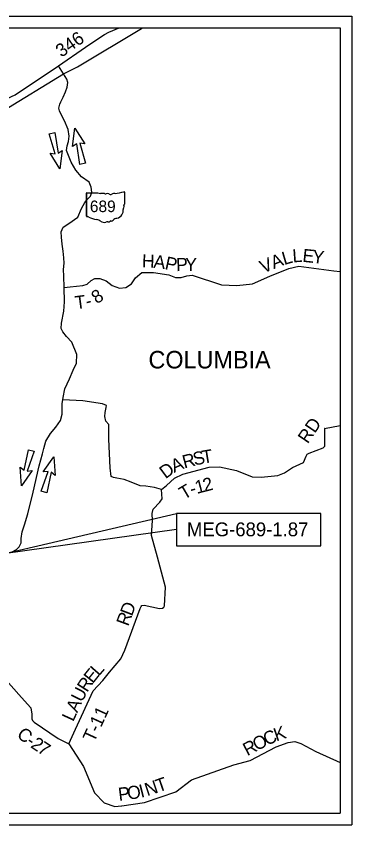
# Model space of a CAD drawing. Extents: x -15 to 405, y -40 to 87.
# Drawn here: x 19.635 to 21.089, y -32.223 to -28.723 of the extents above; entities that cross this region are included whole.
import ezdxf

# ---------------------------------------------------------------- set-up
doc = ezdxf.new("R2010")
doc.units = 0
for name, color, linetype in [('GM_P_State_Location', 7, 'Continuous'), ('GM_X_Adjacent_County', 7, 'Continuous'), ('GM_X_County_Road_Text', 7, 'Continuous'), ('GM_X_Minor_Lake', 7, 'Continuous'), ('GM_X_Minor_River', 7, 'Continuous'), ('GM_X_State_Location', 7, 'Continuous'), ('GM_X_Township', 7, 'Continuous'), ('GM_X_Township_Subdivision', 7, 'Continuous'), ('GM_X_Township_Text', 7, 'Continuous')]:
    doc.layers.add(name, color=color, linetype=linetype)

msp = doc.modelspace()

# ---------------------------------------------------------------- linework, layer by layer
at = {"layer": 'GM_P_State_Location'}
for points in [[(19.843, -29.8975), (19.8692, -29.8948), (19.9235, -29.8884), (19.9421, -29.8827), (19.9603, -29.8667), (19.9759, -29.8576), (19.9971, -29.8583), (20.0256, -29.8689), (20.0507, -29.889), (20.083, -29.8993), (20.1096, -29.897), (20.1346, -29.881), (20.1521, -29.8548), (20.179, -29.832), (20.2299, -29.8323), (20.2968, -29.8422), (20.326, -29.8539), (20.3496, -29.8539), (20.3746, -29.8463), (20.3978, -29.8436), (20.5243, -29.885), (20.5907, -29.8887), (20.6587, -29.8818), (20.7342, -29.848), (20.8166, -29.8153), (20.8588, -29.805), (21.0107, -29.8247), (21.0389, -29.8273)], [(19.863, -31.8719), (19.8929, -31.8081), (19.9687, -31.6424), (20.0112, -31.5987), (20.0389, -31.5618), (20.0886, -31.5037), (20.1064, -31.4661), (20.1724, -31.2868), (20.1769, -31.2773), (20.18, -31.2738), (20.1902, -31.2727), (20.2556, -31.2867), (20.2692, -31.2848), (20.2749, -31.281), (20.278, -31.2742), (20.2821, -31.1936), (20.2471, -31.0645), (20.2208, -30.9707), (20.2257, -30.9061), (20.2238, -30.8754), (20.2291, -30.8571), (20.2579, -30.8267), (20.2682, -30.8119), (20.264, -30.7709), (20.2339, -30.7622), (20.1975, -30.7569), (20.1717, -30.7554), (20.1329, -30.7398), (20.1025, -30.7284), (20.0718, -30.7228), (20.0569, -30.7201), (20.0471, -30.7148), (20.0417, -30.6776), (20.0359, -30.5534), (20.0363, -30.4899), (20.0242, -30.475), (20.0196, -30.4554), (20.0207, -30.4375), (20.0252, -30.4166), (20.0264, -30.4071), (20.0096, -30.4011), (19.9246, -30.3874), (19.8668, -30.3848), (19.8376, -30.3829)], [(20.264, -30.7709), (20.286, -30.7534), (20.3213, -30.723), (20.3566, -30.7047), (20.4712, -30.6751), (20.516, -30.6739), (20.5897, -30.6887), (20.6577, -30.7167), (20.6957, -30.7182), (20.7686, -30.711), (20.7967, -30.6996), (20.832, -30.6764), (20.8802, -30.6539), (20.8912, -30.6266), (20.8957, -30.6185), (20.9037, -30.6144), (20.9653, -30.5904), (20.9726, -30.5833), (20.9725, -30.5741), (20.9717, -30.5076), (20.9704, -30.5076), (21.0389, -30.4944)]]:
    msp.add_lwpolyline(points, dxfattribs=at)
at = {"layer": 'GM_X_Adjacent_County'}
for points in [[(20.3294, -30.9451), (19.5809, -31.0496), (20.3294, -30.8751)], [(20.3294, -31.0151), (20.9544, -31.0151), (20.9544, -30.8751), (20.3294, -30.8751)]]:
    msp.add_lwpolyline(points, close=True, dxfattribs=at)
at = {"layer": 'GM_X_State_Location'}
for p, q in [((19.8792, -29.2867), (19.8895, -29.2072)), ((19.8895, -29.2072), (19.9322, -29.2752)), ((19.7782, -29.2317), (19.8034, -29.2261)), ((19.8038, -29.3189), (19.7782, -29.2317)), ((19.8034, -29.2261), (19.8166, -29.3161)), ((19.8977, -29.2747), (19.8792, -29.2867)), ((19.9108, -29.3646), (19.8977, -29.2747)), ((19.9322, -29.2752), (19.9104, -29.2718)), ((19.9104, -29.2718), (19.9361, -29.359)), ((19.8246, -29.3835), (19.7821, -29.3155)), ((19.7821, -29.3155), (19.8038, -29.3189)), ((19.8166, -29.3161), (19.835, -29.304)), ((19.835, -29.304), (19.8246, -29.3835)), ((19.9361, -29.359), (19.9108, -29.3646)), ((19.6705, -30.688), (19.6891, -30.599)), ((19.714, -30.606), (19.6831, -30.6916)), ((19.6891, -30.599), (19.714, -30.606)), ((19.7521, -30.6952), (19.7988, -30.63)), ((19.7988, -30.63), (19.8043, -30.7101)), ((19.6583, -30.7548), (19.653, -30.6747)), ((19.653, -30.6747), (19.6705, -30.688)), ((19.705, -30.6896), (19.6583, -30.7548)), ((19.6831, -30.6916), (19.705, -30.6896)), ((19.7432, -30.7788), (19.7742, -30.6934)), ((19.7742, -30.6934), (19.7521, -30.6952)), ((19.7867, -30.6969), (19.7681, -30.7859)), ((19.8043, -30.7101), (19.7867, -30.6969)), ((19.7681, -30.7859), (19.7432, -30.7788))]:
    msp.add_line(p, q, dxfattribs=at)
for points in [[(19.8407, -28.9717), (19.9005, -28.9422), (20.1775, -28.7763), (20.1836, -28.7727)], [(18.8985, -29.5618), (19.005, -29.5484), (19.0751, -29.5274), (19.1308, -29.4988), (19.1752, -29.4654), (19.2574, -29.3958), (19.4354, -29.2387), (19.5052, -29.1843), (19.576, -29.1345), (19.8407, -28.9717)], [(19.8293, -29.0938), (19.8293, -29.0938), (19.8386, -29.0732), (19.849, -29.0499), (19.8563, -29.0296), (19.8595, -29.0103), (19.8552, -28.9951), (19.8407, -28.9717)], [(19.6173, -31.0412), (19.6369, -31.0307), (19.6489, -31.0196), (19.6571, -31.0028), (19.6576, -30.9838), (19.6614, -30.9549), (19.6717, -30.9237), (19.6852, -30.8772), (19.7095, -30.7831), (19.7355, -30.6693), (19.749, -30.6175), (19.7555, -30.5946), (19.7639, -30.5626), (19.784, -30.5294), (19.8065, -30.5022), (19.8274, -30.4727), (19.8343, -30.4449), (19.8347, -30.4206), (19.8342, -30.3998), (19.8376, -30.3829), (19.8395, -30.3735), (19.8459, -30.3354), (19.8663, -30.2927), (19.8825, -30.2553), (19.897, -30.224), (19.8977, -30.1867), (19.8769, -30.1338), (19.8535, -30.109), (19.838, -30.0887), (19.8303, -30.074), (19.8315, -30.0508), (19.8419, -29.9998), (19.8449, -29.9595), (19.843, -29.8975), (19.8421, -29.8487), (19.8406, -29.8191), (19.8425, -29.7918), (19.8415, -29.7694), (19.8389, -29.7405), (19.834, -29.7102), (19.8317, -29.6787), (19.8295, -29.6556), (19.8384, -29.6361), (19.8678, -29.6176), (19.8874, -29.6029), (19.9017, -29.5921), (19.918, -29.5551), (19.9325, -29.5291), (19.9437, -29.5142), (19.9576, -29.5011), (19.9627, -29.4844), (19.9605, -29.4624), (19.9512, -29.4405), (19.9186, -29.4177), (19.894, -29.3887), (19.8738, -29.3548), (19.859, -29.3182), (19.8531, -29.3038), (19.8555, -29.284), (19.8621, -29.2646), (19.8653, -29.2422), (19.8608, -29.2134), (19.8444, -29.1752), (19.8289, -29.1454), (19.823, -29.1322), (19.8195, -29.1208), (19.8246, -29.1041), (19.8293, -29.0938)]]:
    msp.add_lwpolyline(points, dxfattribs=at)
at = {"layer": 'GM_X_Township'}
for p, q in [((17.5889, -28.7227), (21.0889, -28.7227)), ((21.0889, -28.7227), (21.0889, -32.2227)), ((17.6389, -28.7727), (21.0389, -28.7727)), ((21.0389, -28.7727), (21.0389, -32.1727)), ((17.6389, -32.1727), (21.0389, -32.1727)), ((17.5889, -32.2227), (21.0889, -32.2227))]:
    msp.add_line(p, q, dxfattribs=at)
at = {"layer": 'GM_X_Township_Subdivision'}
for p, q in [((19.9395, -29.4886), (19.9395, -29.5887)), ((19.9395, -29.5887), (19.9395, -29.4886)), ((19.9395, -29.5887), (19.9395, -29.4886)), ((19.9411, -29.4869), (19.9893, -29.4869)), ((20.1043, -29.4844), (20.1043, -29.5368)), ((20.1042, -29.5368), (20.1043, -29.5368))]:
    msp.add_line(p, q, dxfattribs=at)
for centre, major_axis, start_param, end_param in [((19.9414, -29.4884), (0.00191, 0), 1.712693, 3.28349), ((20.0008, -29.4753), (0.0185, 0), 4.042523, 4.731795), ((20.007, -29.5431), (0.0665, 0), 1.404758, 1.657858), ((20.0221, -29.4879), (0.00534, 0), 3.836095, 5.185415), ((20.0299, -29.4995), (0.0111, 0), 0.950623, 2.079405), ((20.0443, -29.4836), (0.0134, 0), 4.081561, 5.145723), ((20.0678, -29.5175), (0.0352, 0), 1.699011, 2.107814), ((20.0456, -29.3505), (0.1748, 0), 4.814394, 5.042369), ((20.1024, -29.4842), (0.00183, 0), 6.141152, 7.989035), ((20.1038, -29.5406), (0.00284, 0), 1.883978, 3.671073), ((20.1023, -29.537), (0.00196, 0), 5.05454, 6.418171), ((20.0553, -29.5653), (0.0437, 0), 5.101752, 6.440018), ((20.1108, -29.5587), (0.0124, 0), 2.387724, 3.262537), ((20.0858, -29.5472), (0.017, 0), 5.934695, 6.695948), ((19.9414, -29.5889), (0.00193, 0), 3.00124, 4.508301), ((19.9417, -29.5787), (0.0147, 0), 4.665946, 4.897461), ((19.9447, -29.5945), (0.0053, 0), 0.519207, 1.627899), ((20.0116, -29.5046), (0.1262, 0), 4.195997, 4.488961), ((19.974, -29.6336), (0.0395, 0), 0.823519, 1.323587), ((20.033, -29.6025), (0.0133, 0), 4.691044, 5.507374), ((20.045, -29.6121), (0.00376, 0), 1.147584, 2.315152), ((20.0434, -29.5984), (0.0141, 0), 4.937069, 5.64225), ((20.0738, -29.6168), (0.0239, 0), 1.647645, 2.488434), ((20.0167, -29.595), (0.0251, 0), 4.026481, 4.996735), ((20.0311, -29.6296), (0.0206, 0), 1.495662, 1.94098)]:
    msp.add_ellipse(centre, major_axis=major_axis, ratio=0.8, start_param=start_param, end_param=end_param, dxfattribs=at)
at = {"layer": 'GM_X_Township_Text'}
for points in [[(19.9362, -28.8571), (20.0022, -28.8115), (20.0181, -28.8014), (20.0367, -28.792), (20.0808, -28.7727)], [(19.4901, -29.1272), (19.491, -29.1267), (19.6309, -29.0629), (19.8193, -28.9379), (19.9362, -28.8571)], [(19.8407, -28.9717), (19.8193, -28.9379)], [(19.3081, -31.4209), (19.3368, -31.4296), (19.3961, -31.454), (19.4477, -31.475), (19.4868, -31.4884), (19.5126, -31.5086), (19.6586, -31.6722), (19.6984, -31.7159), (19.7025, -31.7436), (19.7031, -31.7636), (19.7065, -31.7718), (19.7127, -31.7782), (19.8179, -31.8491), (19.863, -31.8719), (19.9271, -31.9697), (19.9744, -32.0841), (20.0166, -32.1276), (20.0624, -32.1439), (20.0919, -32.1399)], [(20.0919, -32.1399), (20.0923, -32.1399), (20.1908, -32.1266), (20.3262, -32.0806), (20.3946, -32.0283), (20.5778, -31.9629), (20.6489, -31.9444), (20.7611, -31.8854), (20.8135, -31.8669), (20.8425, -31.8628), (20.8686, -31.8704), (20.9335, -31.9047), (21.0389, -31.9534)]]:
    msp.add_lwpolyline(points, dxfattribs=at)

# ---------------------------------------------------------------- texts
at = {"layer": 'GM_X_County_Road_Text'}
msp.add_text('COLUMBIA', height=0.07576, rotation=0, dxfattribs=at).set_placement((20.2082, -30.2474))
at = {"layer": 'GM_X_Minor_Lake'}
for s, height, rotation, p in [('346', 0.05682, 34.5788, (19.8311, -28.9031)), ('C', 0.0568, 320.021, (19.6341, -31.8384)), ('C', 0.0568, 25.3187, (20.7211, -31.8815)), ('K', 0.0568, 18.7126, (20.7616, -31.8622)), ('2', 0.0568, 325.9982, (19.6945, -31.8853)), ('O', 0.0568, 27.4774, (20.6772, -31.9043)), ('-', 0.0568, 326.1692, (19.6751, -31.8724)), ('7', 0.0568, 326.3742, (19.7238, -31.9051)), ('R', 0.0568, 27.5513, (20.6359, -31.9259)), ('T', 0.0568, 19.102, (20.2509, -32.0831)), ('P', 0.0568, 6.9685, (20.0805, -32.1193)), ('O', 0.0568, 8.2383, (20.1199, -32.1145)), ('I', 0.0568, 14.0819, (20.1756, -32.1061)), ('N', 0.0568, 18.3342, (20.2026, -32.0991))]:
    msp.add_text(s, height=height, rotation=rotation, dxfattribs=at).set_placement(p)
at = {"layer": 'GM_X_Minor_River'}
for s, height, rotation, p in [('L', 0.0568, 16.4369, (20.7958, -29.8002)), ('L', 0.0568, 4.0618, (20.8334, -29.7887)), ('E', 0.0568, 354.1014, (20.8732, -29.7857)), ('Y', 0.0568, 353.1425, (20.9152, -29.79)), ('H', 0.0568, 358.2293, (20.1793, -29.8101)), ('A', 0.0568, 353.414, (20.2281, -29.8116)), ('P', 0.0568, 347.6846, (20.2762, -29.817)), ('P', 0.0568, 1.5322, (20.3286, -29.8266)), ('Y', 0.0568, 358.7723, (20.3662, -29.8256)), ('V', 0.0568, 22.9345, (20.7048, -29.8372)), ('A', 0.0568, 21.3056, (20.7504, -29.8179)), ('8', 0.0568, 33.7197, (19.9846, -29.9702)), ('T', 0.0568, 7.5907, (19.8936, -29.9913)), ('-', 0.0568, 14.0358, (19.9426, -29.9844)), ('RD', 0.05682, 55.8969, (20.8979, -30.5763)), ('R', 0.0568, 14.7036, (20.3633, -30.6806)), ('S', 0.0568, 13.8864, (20.4083, -30.6688)), ('T', 0.0568, 9.406, (20.4443, -30.6599)), ('D', 0.0568, 36.4109, (20.2821, -30.7273)), ('A', 0.0568, 22.9102, (20.3193, -30.6994)), ('1', 0.0568, 14.6207, (20.4175, -30.7907)), ('2', 0.0568, 14.3568, (20.4513, -30.7819)), ('T', 0.0568, 30.647, (20.3623, -30.817)), ('-', 0.0568, 15.5529, (20.3952, -30.7969)), ('D', 0.0568, 69.2086, (20.1365, -31.3223)), ('R', 0.0568, 69.9227, (20.1205, -31.366)), ('L', 0.0568, 48.8144, (19.9931, -31.5815)), ('E', 0.0568, 51.589, (19.9671, -31.6142)), ('R', 0.0568, 57.1383, (19.9426, -31.6523)), ('U', 0.0568, 62.6875, (19.9204, -31.6954)), ('A', 0.0568, 65.4621, (19.9, -31.7402)), ('L', 0.0568, 65.4621, (19.8823, -31.7789)), ('T-11', 0.05682, 65.3234, (19.973, -31.8687))]:
    msp.add_text(s, height=height, rotation=rotation, dxfattribs=at).set_placement(p)
at = {"layer": 'GM_X_Township'}
msp.add_text('MEG-689-1.87', height=0.06, dxfattribs=at).set_placement((20.3746, -30.9739))
at = {"layer": 'GM_X_Township_Subdivision'}
msp.add_text('689', height=0.05, dxfattribs=at).set_placement((19.9546, -29.5708))

doc.saveas('drawing.dxf')
